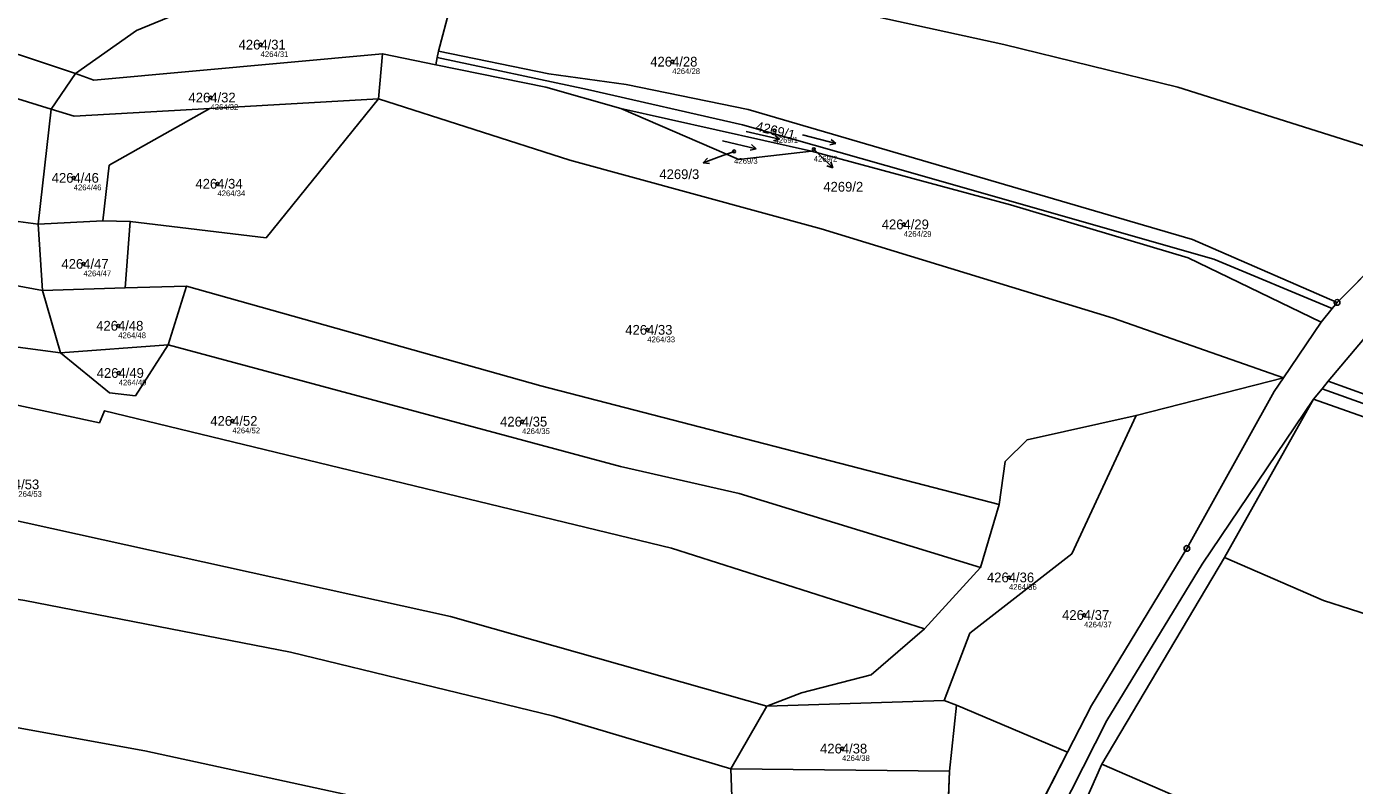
# Model space of a CAD drawing. Extents: x -739214 to -733252, y -1147612 to -1142842.
# Drawn here: x -737116.4 to -736885, y -1146439.9 to -1146307.6 of the extents above; entities that cross this region are included whole.
import ezdxf

# ---------------------------------------------------------------- set-up
doc = ezdxf.new("R2010")
doc.units = 0
for name, color, linetype in [('Definiční body', 7, 'Continuous'), ('Hranice parcel', 7, 'Continuous'), ('Parcelní čísla', 7, 'Continuous'), ('Polygon parcely', 7, 'Continuous'), ('Pop  PČ popisy', 7, 'Continuous'), ('Značky bodu BP', 7, 'Continuous'), ('Značky kultur', 7, 'Continuous')]:
    doc.layers.add(name, color=color, linetype=linetype)

msp = doc.modelspace()

# ---------------------------------------------------------------- linework, layer by layer
at = {"layer": 'Definiční body'}
for centre in [(-737075.64, -1146310.8), (-737003.9, -1146313.77), (-737084.37, -1146320.02), (-736986.07, -1146325.76), (-736993.12, -1146329.41), (-736979.24, -1146329.03), (-737108.21, -1146334.02), (-737083.16, -1146335.05), (-736963.56, -1146342.13), (-737106.51, -1146349.01), (-737100.45, -1146359.8), (-737008.25, -1146360.51), (-737100.37, -1146368.03), (-737080.57, -1146376.38), (-737030.07, -1146376.51), (-736945.22, -1146403.66), (-736932.13, -1146410.21), (-736974.31, -1146433.49)]:
    msp.add_circle(centre, 0.25, dxfattribs=at)
at = {"layer": 'Hranice parcel'}
for p, q in [((-737042.58, -1146304.28), (-737044.67, -1146311.96)), ((-737054.38, -1146312.39), (-737055.1, -1146320.25)), ((-737045.13, -1146314.32), (-737054.38, -1146312.39)), ((-737044.89, -1146313.07), (-737044.67, -1146311.96)), ((-737045.13, -1146314.32), (-737044.89, -1146313.07)), ((-737112.15, -1146322.05), (-737107.9, -1146315.84)), ((-737084.48, -1146321.93), (-737055.1, -1146320.25)), ((-737114.43, -1146342.09), (-737112.15, -1146322.05)), ((-737012.85, -1146321.93), (-736979.61, -1146329.38)), ((-736866.32, -1146333.84), (-736888.05, -1146355.72)), ((-737114.43, -1146342.09), (-737103.15, -1146341.5)), ((-737114.43, -1146342.09), (-737113.66, -1146353.68)), ((-737103.15, -1146341.5), (-737098.37, -1146341.61)), ((-737098.37, -1146341.61), (-737099.25, -1146353.16)), ((-737113.66, -1146353.68), (-737099.25, -1146353.16)), ((-737113.66, -1146353.68), (-737110.49, -1146364.53)), ((-737099.25, -1146353.16), (-737088.56, -1146352.92)), ((-737088.56, -1146352.92), (-737091.74, -1146363.14)), ((-736888.05, -1146355.72), (-736888.88, -1146356.76)), ((-736888.88, -1146356.76), (-736890.79, -1146359.18)), ((-736890.79, -1146359.18), (-736897.37, -1146368.88)), ((-737110.49, -1146364.53), (-737091.74, -1146363.14)), ((-736923.06, -1146375.43), (-736897.37, -1146368.88)), ((-736889.59, -1146369.46), (-736890.67, -1146370.78)), ((-736892.15, -1146372.58), (-736907.67, -1146400.17)), ((-736890.67, -1146370.78), (-736892.15, -1146372.58)), ((-736950.17, -1146401.9), (-736946.94, -1146390.93)), ((-736907.67, -1146400.17), (-736929.07, -1146436.23)), ((-736950.17, -1146401.9), (-736959.97, -1146412.63)), ((-736987.45, -1146426.07), (-736956.54, -1146425.12)), ((-736956.54, -1146425.12), (-736954.39, -1146425.9)), ((-736955.57, -1146437.43), (-736954.39, -1146425.9)), ((-736954.39, -1146425.9), (-736935.02, -1146434.14)), ((-736987.45, -1146426.07), (-736993.7, -1146437.01)), ((-736935.02, -1146434.14), (-736946.72, -1146456.83)), ((-736993.7, -1146437.01), (-736955.57, -1146437.43)), ((-736993.7, -1146437.01), (-736993.15, -1146451.52)), ((-736955.57, -1146437.43), (-736956.23, -1146453.08)), ((-736929.07, -1146436.23), (-736934.95, -1146449.65))]:
    msp.add_line(p, q, dxfattribs=at)
for points in [[(-737139.38, -1146262.61), (-737129.02, -1146266.93), (-737086.73, -1146280.45), (-737049.95, -1146289.78), (-736986.55, -1146301.86), (-736946.13, -1146310.78), (-736915.82, -1146318.24), (-736866.32, -1146333.84)], [(-737207.5, -1146277.93), (-737180.11, -1146291.06), (-737167.57, -1146295.94), (-737107.9, -1146315.84)], [(-737216.25, -1146284.36), (-737202.23, -1146291.17), (-737185.44, -1146298.17), (-737147.66, -1146311.06), (-737112.15, -1146322.05)], [(-737107.9, -1146315.84), (-737097.25, -1146308.36), (-737078.18, -1146300.45)], [(-737236.87, -1146309.29), (-737204.34, -1146323.4), (-737174.44, -1146331.63), (-737137.99, -1146338.96), (-737114.43, -1146342.09)], [(-737107.9, -1146315.84), (-737104.73, -1146317), (-737054.38, -1146312.39)], [(-737044.67, -1146311.96), (-737025.41, -1146315.87), (-737011.91, -1146317.77), (-736990.65, -1146322.1), (-736913.27, -1146344.74), (-736888.05, -1146355.72)], [(-737012.85, -1146321.93), (-737025.93, -1146318.23), (-737045.13, -1146314.32)], [(-737044.89, -1146313.07), (-737018.7, -1146318.64), (-736991.69, -1146324.75), (-736966.68, -1146331.86), (-736909.5, -1146348.2), (-736888.88, -1146356.76)], [(-737055.1, -1146320.25), (-737074.7, -1146344.5), (-737098.37, -1146341.61)], [(-737055.1, -1146320.25), (-737021.75, -1146330.92), (-736977.97, -1146342.92), (-736927.06, -1146358.48), (-736897.37, -1146368.88)], [(-737112.15, -1146322.05), (-737108.15, -1146323.27), (-737084.48, -1146321.93)], [(-737084.48, -1146321.93), (-737102.04, -1146331.83), (-737103.15, -1146341.5)], [(-736979.61, -1146329.38), (-736992.31, -1146330.84), (-737012.85, -1146321.93)], [(-737238.57, -1146324.41), (-737200.69, -1146334.45), (-737175.64, -1146341.53), (-737153.86, -1146346.23), (-737113.66, -1146353.68)], [(-736890.79, -1146359.18), (-736913.99, -1146347.96), (-736944.97, -1146338.73), (-736979.61, -1146329.38)], [(-737239.19, -1146333.76), (-737185.36, -1146349.35), (-737169.75, -1146353.61), (-737145.36, -1146358.87), (-737126.7, -1146362.38), (-737110.49, -1146364.53)], [(-737241.08, -1146341.86), (-737193.47, -1146356.7), (-737158.63, -1146364.92), (-737103.72, -1146376.69), (-737102.85, -1146374.6), (-737004.06, -1146398.57), (-736959.97, -1146412.63)], [(-736872.28, -1146349), (-736881.09, -1146359.4), (-736889.59, -1146369.46)], [(-737088.56, -1146352.92), (-737026.81, -1146370.26), (-736946.94, -1146390.93)], [(-737251.34, -1146357.51), (-737226.69, -1146367.05), (-737195.03, -1146377.61), (-737178.04, -1146382.1), (-737124.99, -1146392.26), (-737042.54, -1146410.44), (-736987.45, -1146426.07)], [(-737110.49, -1146364.53), (-737101.98, -1146371.48), (-737097.47, -1146372), (-737091.74, -1146363.14)], [(-737091.74, -1146363.14), (-737012.92, -1146384.33), (-736992.26, -1146389.02), (-736950.17, -1146401.9)], [(-737256.51, -1146367.64), (-737230.77, -1146381.32), (-737204.2, -1146390.89), (-737188.18, -1146394.8), (-737169.23, -1146398.91), (-737150.13, -1146402.42), (-737116.72, -1146407.7), (-737070.42, -1146416.69), (-737024.57, -1146427.83), (-736993.7, -1146437.01)], [(-736897.37, -1146368.88), (-736898.99, -1146371.27), (-736914.22, -1146398.61), (-736930.83, -1146426), (-736935.02, -1146434.14)], [(-736889.59, -1146369.46), (-736857.72, -1146380.93), (-736810.74, -1146390.3), (-736776.89, -1146394.55), (-736730.55, -1146399.08)], [(-736892.15, -1146372.58), (-736911.56, -1146401.33), (-736928.16, -1146428.6), (-736944.6, -1146461.03), (-736956.73, -1146488.03), (-736966, -1146508.44), (-736978.52, -1146528.94), (-736986.17, -1146539.99), (-737007.1, -1146578.74), (-737019.29, -1146608.02), (-737028.44, -1146637.14)], [(-736730.51, -1146402.38), (-736811.1, -1146394.04), (-736857.92, -1146384.65), (-736892.15, -1146372.58)], [(-736890.67, -1146370.78), (-736856.4, -1146383.02), (-736831.43, -1146388.46), (-736807.98, -1146392.68), (-736782.23, -1146396), (-736730.52, -1146401.5)], [(-736956.54, -1146425.12), (-736952.05, -1146413.4), (-736934.27, -1146399.52), (-736923.06, -1146375.43)], [(-736946.94, -1146390.93), (-736945.9, -1146383.46), (-736942.06, -1146379.65), (-736923.06, -1146375.43)], [(-737267.94, -1146387.66), (-737241.89, -1146399.66), (-737203.79, -1146412.17), (-737180.93, -1146418.42), (-737095.84, -1146433.86), (-737054.61, -1146442.85)], [(-736907.67, -1146400.17), (-736890.39, -1146407.68), (-736876.29, -1146412.23), (-736852.62, -1146418.57), (-736796.99, -1146430.12), (-736776.45, -1146432.68), (-736733.1, -1146436.71)], [(-736959.97, -1146412.63), (-736969.24, -1146420.63), (-736981.36, -1146423.75), (-736987.45, -1146426.07)], [(-736929.07, -1146436.23), (-736906.95, -1146445.79), (-736886.09, -1146451.88), (-736849.85, -1146459.44), (-736739.96, -1146475.41)]]:
    msp.add_lwpolyline(points, dxfattribs=at)
at = {"layer": 'Polygon parcely'}
for points in [[(-737086.73, -1146280.45), (-737049.95, -1146289.78), (-736986.55, -1146301.86), (-736946.13, -1146310.78), (-736915.82, -1146318.24), (-736866.32, -1146333.84), (-736865.16, -1146332.67), (-736861.12, -1146328.89), (-736846.68, -1146304.78), (-736844.06, -1146297.34), (-736885.03, -1146283.48), (-736984.32, -1146259.78), (-736986.34, -1146261.94), (-737016.69, -1146256.32), (-737066.76, -1146243.52), (-737094.21, -1146234.22), (-737096.8, -1146233.26), (-737134.49, -1146259.3), (-737145.42, -1146255.7), (-737148.16, -1146258.58), (-737139.38, -1146262.61), (-737129.02, -1146266.93)], [(-737207.5, -1146277.93), (-737180.11, -1146291.06), (-737167.57, -1146295.94), (-737107.9, -1146315.84), (-737097.25, -1146308.36), (-737078.18, -1146300.45), (-737092.42, -1146296.71), (-737117.74, -1146288.65), (-737146.22, -1146277.28), (-737164.93, -1146269.37), (-737179.89, -1146260.3), (-737181.51, -1146261.37), (-737189.93, -1146266.74)], [(-736990.65, -1146322.1), (-736913.27, -1146344.74), (-736888.05, -1146355.72), (-736866.32, -1146333.84), (-736915.82, -1146318.24), (-736946.13, -1146310.78), (-736986.55, -1146301.86), (-737049.95, -1146289.78), (-737086.73, -1146280.45), (-737129.02, -1146266.93), (-737139.38, -1146262.61), (-737146.22, -1146277.28), (-737117.74, -1146288.65), (-737092.42, -1146296.71), (-737078.18, -1146300.45), (-737066.75, -1146293.11), (-737040.57, -1146298.87), (-737040.57, -1146304.33), (-737042.58, -1146304.28), (-737044.67, -1146311.96), (-737025.41, -1146315.87), (-737011.91, -1146317.77)], [(-737216.25, -1146284.36), (-737202.23, -1146291.17), (-737185.44, -1146298.17), (-737147.66, -1146311.06), (-737112.15, -1146322.05), (-737107.9, -1146315.84), (-737167.57, -1146295.94), (-737180.11, -1146291.06), (-737207.5, -1146277.93), (-737210.59, -1146279.9)], [(-737230.93, -1146295.13), (-737230.1, -1146297.61), (-737234.79, -1146301.09), (-737236.87, -1146309.29), (-737204.34, -1146323.4), (-737174.44, -1146331.63), (-737137.99, -1146338.96), (-737114.43, -1146342.09), (-737112.15, -1146322.05), (-737147.66, -1146311.06), (-737185.44, -1146298.17), (-737202.23, -1146291.17), (-737216.25, -1146284.36), (-737228.22, -1146293.77)], [(-737107.9, -1146315.84), (-737104.73, -1146317), (-737054.38, -1146312.39), (-737045.13, -1146314.32), (-737044.89, -1146313.07), (-737044.67, -1146311.96), (-737042.58, -1146304.28), (-737062.87, -1146302.46), (-737078.18, -1146300.45), (-737097.25, -1146308.36)], [(-737200.69, -1146334.45), (-737175.64, -1146341.53), (-737153.86, -1146346.23), (-737113.66, -1146353.68), (-737114.43, -1146342.09), (-737137.99, -1146338.96), (-737174.44, -1146331.63), (-737204.34, -1146323.4), (-737236.87, -1146309.29), (-737238.57, -1146324.41)], [(-737108.15, -1146323.27), (-737084.48, -1146321.93), (-737055.1, -1146320.25), (-737054.38, -1146312.39), (-737104.73, -1146317), (-737107.9, -1146315.84), (-737112.15, -1146322.05)], [(-737025.93, -1146318.23), (-737045.13, -1146314.32), (-737054.38, -1146312.39), (-737055.1, -1146320.25), (-737021.75, -1146330.92), (-736977.97, -1146342.92), (-736927.06, -1146358.48), (-736897.37, -1146368.88), (-736890.79, -1146359.18), (-736913.99, -1146347.96), (-736944.97, -1146338.73), (-736979.61, -1146329.38), (-736992.31, -1146330.84), (-737012.85, -1146321.93)], [(-737018.7, -1146318.64), (-736991.69, -1146324.75), (-736966.68, -1146331.86), (-736909.5, -1146348.2), (-736888.88, -1146356.76), (-736888.05, -1146355.72), (-736913.27, -1146344.74), (-736990.65, -1146322.1), (-737011.91, -1146317.77), (-737025.41, -1146315.87), (-737044.67, -1146311.96), (-737044.89, -1146313.07)], [(-737012.85, -1146321.93), (-736979.61, -1146329.38), (-736944.97, -1146338.73), (-736913.99, -1146347.96), (-736890.79, -1146359.18), (-736888.88, -1146356.76), (-736909.5, -1146348.2), (-736966.68, -1146331.86), (-736991.69, -1146324.75), (-737018.7, -1146318.64), (-737044.89, -1146313.07), (-737045.13, -1146314.32), (-737025.93, -1146318.23)], [(-737084.48, -1146321.93), (-737102.04, -1146331.83), (-737103.15, -1146341.5), (-737098.37, -1146341.61), (-737074.7, -1146344.5), (-737055.1, -1146320.25)], [(-736897.37, -1146368.88), (-736927.06, -1146358.48), (-736977.97, -1146342.92), (-737021.75, -1146330.92), (-737055.1, -1146320.25), (-737074.7, -1146344.5), (-737098.37, -1146341.61), (-737099.25, -1146353.16), (-737088.56, -1146352.92), (-737026.81, -1146370.26), (-736946.94, -1146390.93), (-736945.9, -1146383.46), (-736942.06, -1146379.65), (-736923.06, -1146375.43)], [(-737103.15, -1146341.5), (-737102.04, -1146331.83), (-737084.48, -1146321.93), (-737108.15, -1146323.27), (-737112.15, -1146322.05), (-737114.43, -1146342.09)], [(-737012.85, -1146321.93), (-736992.31, -1146330.84), (-736979.61, -1146329.38)], [(-737126.7, -1146362.38), (-737110.49, -1146364.53), (-737113.66, -1146353.68), (-737153.86, -1146346.23), (-737175.64, -1146341.53), (-737200.69, -1146334.45), (-737238.57, -1146324.41), (-737239.19, -1146333.76), (-737185.36, -1146349.35), (-737169.75, -1146353.61), (-737145.36, -1146358.87)], [(-737158.63, -1146364.92), (-737103.72, -1146376.69), (-737102.85, -1146374.6), (-737004.06, -1146398.57), (-736959.97, -1146412.63), (-736950.17, -1146401.9), (-736992.26, -1146389.02), (-737012.92, -1146384.33), (-737091.74, -1146363.14), (-737097.47, -1146372), (-737101.98, -1146371.48), (-737110.49, -1146364.53), (-737126.7, -1146362.38), (-737145.36, -1146358.87), (-737169.75, -1146353.61), (-737185.36, -1146349.35), (-737239.19, -1146333.76), (-737241.08, -1146341.86), (-737193.47, -1146356.7)], [(-737178.04, -1146382.1), (-737124.99, -1146392.26), (-737042.54, -1146410.44), (-736987.45, -1146426.07), (-736981.36, -1146423.75), (-736969.24, -1146420.63), (-736959.97, -1146412.63), (-737004.06, -1146398.57), (-737102.85, -1146374.6), (-737103.72, -1146376.69), (-737158.63, -1146364.92), (-737193.47, -1146356.7), (-737241.08, -1146341.86), (-737251.34, -1146357.51), (-737226.69, -1146367.05), (-737195.03, -1146377.61)], [(-737113.66, -1146353.68), (-737099.25, -1146353.16), (-737098.37, -1146341.61), (-737103.15, -1146341.5), (-737114.43, -1146342.09)], [(-736889.59, -1146369.46), (-736857.72, -1146380.93), (-736810.74, -1146390.3), (-736776.89, -1146394.55), (-736730.55, -1146399.08), (-736730.27, -1146384.22), (-736731.68, -1146372.84), (-736754.78, -1146371.93), (-736781.01, -1146369.71), (-736826.2, -1146362.81), (-736845.29, -1146357.93), (-736872.28, -1146349), (-736881.09, -1146359.4)], [(-737113.66, -1146353.68), (-737110.49, -1146364.53), (-737091.74, -1146363.14), (-737088.56, -1146352.92), (-737099.25, -1146353.16)], [(-736992.26, -1146389.02), (-736950.17, -1146401.9), (-736946.94, -1146390.93), (-737026.81, -1146370.26), (-737088.56, -1146352.92), (-737091.74, -1146363.14), (-737012.92, -1146384.33)], [(-737150.13, -1146402.42), (-737116.72, -1146407.7), (-737070.42, -1146416.69), (-737024.57, -1146427.83), (-736993.7, -1146437.01), (-736987.45, -1146426.07), (-737042.54, -1146410.44), (-737124.99, -1146392.26), (-737178.04, -1146382.1), (-737195.03, -1146377.61), (-737226.69, -1146367.05), (-737251.34, -1146357.51), (-737256, -1146366.74), (-737256.51, -1146367.64), (-737230.77, -1146381.32), (-737204.2, -1146390.89), (-737188.18, -1146394.8), (-737169.23, -1146398.91)], [(-737091.74, -1146363.14), (-737110.49, -1146364.53), (-737101.98, -1146371.48), (-737097.47, -1146372)], [(-737203.79, -1146412.17), (-737180.93, -1146418.42), (-737095.84, -1146433.86), (-737054.61, -1146442.85), (-737046.49, -1146444.68), (-737032.62, -1146449.37), (-737007.03, -1146456.99), (-737002.53, -1146448.78), (-736993.15, -1146451.52), (-736993.7, -1146437.01), (-737024.57, -1146427.83), (-737070.42, -1146416.69), (-737116.72, -1146407.7), (-737150.13, -1146402.42), (-737169.23, -1146398.91), (-737188.18, -1146394.8), (-737204.2, -1146390.89), (-737230.77, -1146381.32), (-737256.51, -1146367.64), (-737267.94, -1146387.66), (-737241.89, -1146399.66)], [(-736954.39, -1146425.9), (-736935.02, -1146434.14), (-736930.83, -1146426), (-736914.22, -1146398.61), (-736898.99, -1146371.27), (-736897.37, -1146368.88), (-736923.06, -1146375.43), (-736934.27, -1146399.52), (-736952.05, -1146413.4), (-736956.54, -1146425.12)], [(-736890.67, -1146370.78), (-736856.4, -1146383.02), (-736831.43, -1146388.46), (-736807.98, -1146392.68), (-736782.23, -1146396), (-736730.52, -1146401.5), (-736730.55, -1146399.08), (-736776.89, -1146394.55), (-736810.74, -1146390.3), (-736857.72, -1146380.93), (-736889.59, -1146369.46)], [(-736966, -1146508.44), (-736978.52, -1146528.94), (-736986.17, -1146539.99), (-737007.1, -1146578.74), (-737019.29, -1146608.02), (-737028.44, -1146637.14), (-737016.43, -1146607.5), (-737009.26, -1146593.87), (-737002.37, -1146580.32), (-736997.49, -1146569.21), (-736993.04, -1146560.27), (-736982.71, -1146540.04), (-736973.72, -1146526.93), (-736966.05, -1146515.15), (-736961.72, -1146508.04), (-736943.5, -1146468.43), (-736934.95, -1146449.65), (-736929.07, -1146436.23), (-736907.67, -1146400.17), (-736892.15, -1146372.58), (-736911.56, -1146401.33), (-736928.16, -1146428.6), (-736944.6, -1146461.03), (-736956.73, -1146488.03)], [(-736730.51, -1146402.38), (-736811.1, -1146394.04), (-736857.92, -1146384.65), (-736892.15, -1146372.58), (-736907.67, -1146400.17), (-736890.39, -1146407.68), (-736876.29, -1146412.23), (-736852.62, -1146418.57), (-736796.99, -1146430.12), (-736776.45, -1146432.68), (-736733.1, -1146436.71), (-736732.52, -1146432.92)], [(-736890.67, -1146370.78), (-736892.15, -1146372.58), (-736857.92, -1146384.65), (-736811.1, -1146394.04), (-736730.51, -1146402.38), (-736730.52, -1146401.5), (-736782.23, -1146396), (-736807.98, -1146392.68), (-736831.43, -1146388.46), (-736856.4, -1146383.02)], [(-736959.97, -1146412.63), (-736969.24, -1146420.63), (-736981.36, -1146423.75), (-736987.45, -1146426.07), (-736956.54, -1146425.12), (-736952.05, -1146413.4), (-736934.27, -1146399.52), (-736923.06, -1146375.43), (-736942.06, -1146379.65), (-736945.9, -1146383.46), (-736946.94, -1146390.93), (-736950.17, -1146401.9)], [(-737185.48, -1146444.98), (-737121.78, -1146456.7), (-737064.81, -1146469.59), (-737054.61, -1146442.85), (-737095.84, -1146433.86), (-737180.93, -1146418.42), (-737203.79, -1146412.17), (-737241.89, -1146399.66), (-737267.94, -1146387.66), (-737277.63, -1146404.63), (-737281.44, -1146412.51), (-737254.2, -1146424.28), (-737233.29, -1146432.1), (-737213.81, -1146438.33)], [(-736886.09, -1146451.88), (-736849.85, -1146459.44), (-736739.96, -1146475.41), (-736737.23, -1146463.75), (-736733.1, -1146436.71), (-736776.45, -1146432.68), (-736796.99, -1146430.12), (-736852.62, -1146418.57), (-736876.29, -1146412.23), (-736890.39, -1146407.68), (-736907.67, -1146400.17), (-736929.07, -1146436.23), (-736906.95, -1146445.79)], [(-736993.7, -1146437.01), (-736955.57, -1146437.43), (-736954.39, -1146425.9), (-736956.54, -1146425.12), (-736987.45, -1146426.07)], [(-736956.23, -1146453.08), (-736950.56, -1146455.62), (-736946.72, -1146456.83), (-736935.02, -1146434.14), (-736954.39, -1146425.9), (-736955.57, -1146437.43)], [(-736993.15, -1146451.52), (-736956.23, -1146453.08), (-736955.57, -1146437.43), (-736993.7, -1146437.01)], [(-736886.86, -1146465.76), (-736841.59, -1146474.99), (-736743.29, -1146489.65), (-736739.96, -1146475.41), (-736849.85, -1146459.44), (-736886.09, -1146451.88), (-736906.95, -1146445.79), (-736929.07, -1146436.23), (-736934.95, -1146449.65), (-736911.39, -1146458.87)]]:
    msp.add_lwpolyline(points, close=True, dxfattribs=at)
for points in [[(-736890.67, -1146370.78), (-736889.59, -1146369.46), (-736881.09, -1146359.4), (-736872.28, -1146349), (-736861.26, -1146335.99), (-736860.85, -1146335.37), (-736845.18, -1146312.06), (-736838.23, -1146298.86)], [(-736846.68, -1146304.78), (-736861.12, -1146328.89), (-736865.16, -1146332.67), (-736866.32, -1146333.84), (-736888.05, -1146355.72), (-736888.88, -1146356.76), (-736890.79, -1146359.18), (-736897.37, -1146368.88), (-736898.99, -1146371.27), (-736914.22, -1146398.61), (-736930.83, -1146426), (-736935.02, -1146434.14), (-736946.72, -1146456.83), (-736967.11, -1146496.59), (-736968.33, -1146498.96), (-736984.32, -1146521.46), (-736984.69, -1146522.19), (-736991, -1146534.58), (-737000.75, -1146553.75), (-737002.42, -1146557.08)], [(-737007.1, -1146578.74), (-736986.17, -1146539.99), (-736978.52, -1146528.94), (-736966, -1146508.44), (-736956.73, -1146488.03), (-736944.6, -1146461.03), (-736928.16, -1146428.6), (-736911.56, -1146401.33), (-736892.15, -1146372.58), (-736890.67, -1146370.78)]]:
    msp.add_lwpolyline(points, dxfattribs=at)
at = {"layer": 'Pop  PČ popisy'}
for p, q in [((-736995.72, -1146330.37), (-736998.54, -1146331.4)), ((-736998.54, -1146331.4), (-736997.77, -1146330.58)), ((-736993.12, -1146329.41), (-736995.72, -1146330.37)), ((-736979.24, -1146329.03), (-736978.07, -1146330.17)), ((-736978.07, -1146330.17), (-736975.91, -1146332.26)), ((-736998.54, -1146331.4), (-736997.43, -1146331.52)), ((-736975.91, -1146332.26), (-736976.98, -1146331.92)), ((-736975.91, -1146332.26), (-736976.28, -1146331.2))]:
    msp.add_line(p, q, dxfattribs=at)
at = {"layer": 'Značky bodu BP'}
for centre, radius in [((-736888.05, -1146355.72), 0.5), ((-736888.05, -1146355.72), 0.0303), ((-736914.22, -1146398.61), 0.5), ((-736914.22, -1146398.61), 0.0303)]:
    msp.add_circle(centre, radius, dxfattribs=at)
at = {"layer": 'Značky kultur'}
for p, q in [((-736991.04, -1146325.93), (-736985.19, -1146327.28)), ((-736995.12, -1146327.59), (-736989.27, -1146328.94)), ((-736989.27, -1146328.94), (-736990.11, -1146328.23)), ((-736985.19, -1146327.28), (-736986.26, -1146327.55)), ((-736985.19, -1146327.28), (-736986.03, -1146326.57)), ((-736981.18, -1146326.5), (-736975.39, -1146328.05)), ((-736975.39, -1146328.05), (-736976.46, -1146328.28)), ((-736975.39, -1146328.05), (-736976.2, -1146327.31)), ((-736989.27, -1146328.94), (-736990.34, -1146329.21))]:
    msp.add_line(p, q, dxfattribs=at)

# ---------------------------------------------------------------- texts
at = {"layer": 'Definiční body'}
for s, p in [('4264/31', (-737075.64, -1146312.96)), ('4264/28', (-737003.9, -1146315.93)), ('4264/32', (-737084.37, -1146322.18)), ('4269/1', (-736986.07, -1146327.92)), ('4269/3', (-736993.12, -1146331.57)), ('4269/2', (-736979.24, -1146331.19)), ('4264/46', (-737108.21, -1146336.18)), ('4264/34', (-737083.16, -1146337.21)), ('4264/29', (-736963.56, -1146344.29)), ('4264/47', (-737106.51, -1146351.17)), ('4264/48', (-737100.45, -1146361.96)), ('4264/33', (-737008.25, -1146362.67)), ('4264/49', (-737100.37, -1146370.19)), ('4264/52', (-737080.57, -1146378.54)), ('4264/35', (-737030.07, -1146378.67)), ('4264/53', (-737118.6, -1146389.61)), ('4264/36', (-736945.22, -1146405.82)), ('4264/37', (-736932.13, -1146412.37)), ('4264/38', (-736974.31, -1146435.65))]:
    msp.add_text(s, height=1, dxfattribs=at).set_placement(p)
at = {"layer": 'Parcelní čísla'}
for s, p in [('4264/31', (-737079.48, -1146311.65)), ('4264/28', (-737007.74, -1146314.62)), ('4264/32', (-737088.21, -1146320.87)), ('4264/46', (-737112.05, -1146334.87)), ('4269/3', (-737006.15, -1146334.23)), ('4264/34', (-737087, -1146335.9)), ('4269/2', (-736977.58, -1146336.42)), ('4264/29', (-736967.4, -1146342.98)), ('4264/47', (-737110.35, -1146349.86)), ('4264/48', (-737104.29, -1146360.65)), ('4264/33', (-737012.09, -1146361.36)), ('4264/49', (-737104.21, -1146368.88)), ('4264/52', (-737084.41, -1146377.23)), ('4264/35', (-737033.91, -1146377.36)), ('4264/53', (-737122.44, -1146388.3)), ('4264/36', (-736949.06, -1146404.51)), ('4264/37', (-736935.97, -1146411.06)), ('4264/38', (-736978.15, -1146434.34))]:
    msp.add_text(s, height=1.7, dxfattribs=at).set_placement(p)
msp.add_text('4269/1', height=1.7, rotation=346, dxfattribs=at).set_placement((-736989.48, -1146325.78))

doc.saveas('drawing.dxf')
